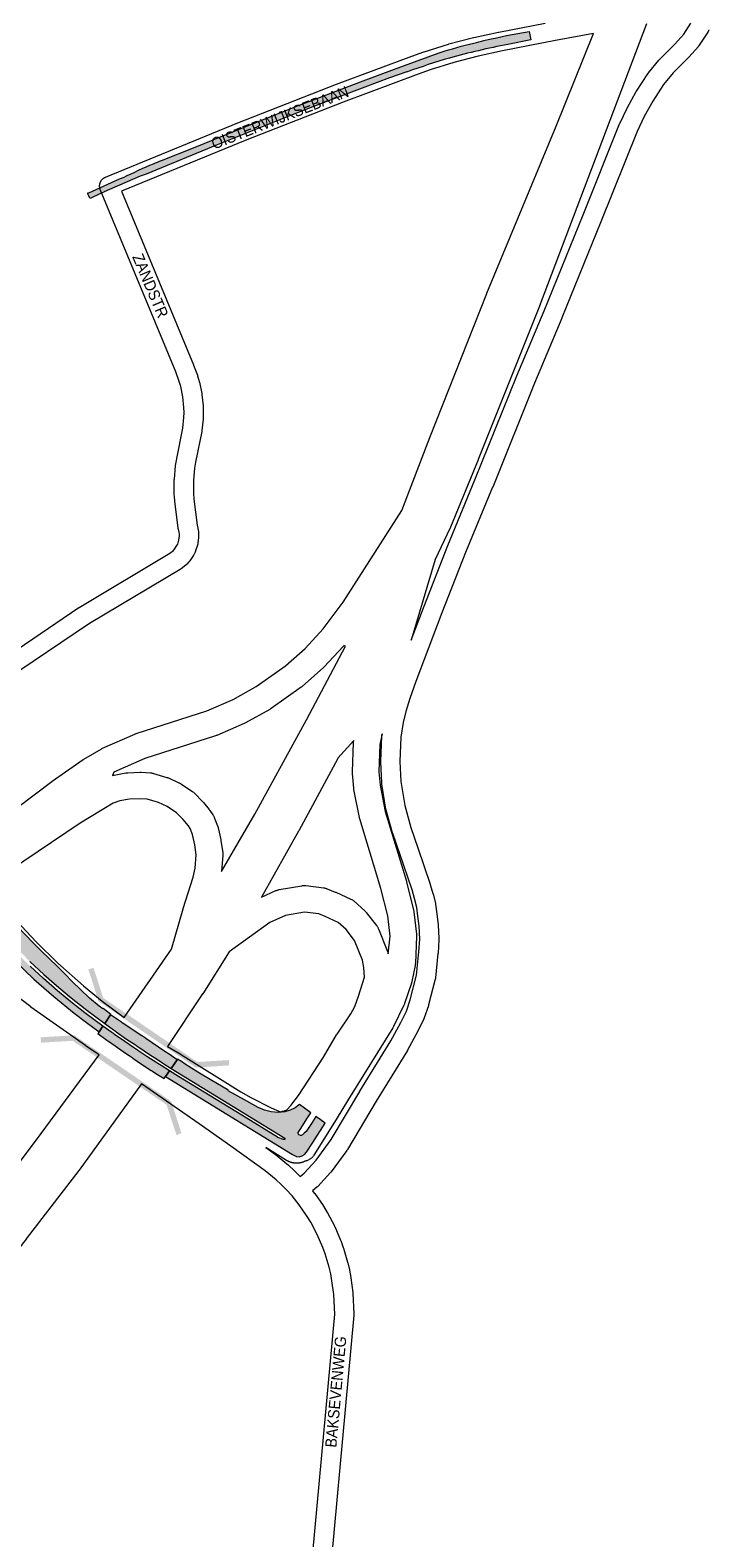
# Paper-space layout 'Layout1' of a CAD drawing. Header units: metres. Extents: x 123097 to 144122, y 392739 to 407589.
# Tile 432 of 510: x 137499 to 137961, y 396663 to 397689. Entities that reach past the tile are written whole.
import ezdxf
from ezdxf.enums import TextEntityAlignment as Align

# ---------------------------------------------------------------- set-up
doc = ezdxf.new("R2010")
doc.units = ezdxf.units.M
doc.header["$MEASUREMENT"] = 0
for name, color, linetype, lineweight in [('gs-anno-wegen algemeen tekst', 7, 'Continuous', 0), ('gs-knt-autosnelweg', 7, 'Continuous', 0), ('gs-knt-hoofdweg', 7, 'Continuous', 0), ('gs-knt-wegen algemeen', 7, 'Continuous', 0), ('gs-symb-viaduct', 7, 'Continuous', 0), ('ir-ARC-asfalt-hoofdwegen-te inspecteren', 5, 'Continuous', 0)]:
    doc.layers.add(name, color=color, linetype=linetype, lineweight=lineweight)
doc.styles.add('Style-Arial', font='arial.ttf')

# ---------------------------------------------------------------- blocks, each defined once
blk = doc.blocks.new('gg0-viaduct_6')
at = {"layer": 'gs-symb-viaduct', "linetype": 'Continuous'}
blk.add_hatch(color=7, dxfattribs=at).paths.add_polyline_path([(-55.8, -16.9), (-58, -14), (-40, 0), (40, 0), (58, -14), (55.8, -16.9), (38.7, -3.7), (-38.7, -3.7)])

psp = doc.layouts.get("Layout1")

# ---------------------------------------------------------------- hatches: boundary and pattern name
at = {"layer": 'ir-ARC-asfalt-hoofdwegen-te inspecteren', "linetype": 'Continuous', "lineweight": 13}
psp.add_hatch(color=5, dxfattribs=at).paths.add_polyline_path([(137559.462, 397588.109, 0.03340177), (137561.948, 397588.944), (137562.239, 397589.067, -0.01630714), (137582.632, 397598.351, -0.01260975), (137588.052, 397600.599), (137610.898, 397609.66), (137640.458, 397621.652), (137647.322, 397624.417), (137678.365, 397636.924), (137723.599, 397654.113), (137746.736, 397662.822), (137753.428, 397665.247), (137776.415, 397673.575, -0.00113256), (137777.724, 397674.005, -0.01954048), (137800.733, 397680.521, -0.00356135), (137807.611, 397682.197, -0.01583633), (137838.39, 397688.442), (137839.587, 397682.71), (137823.803, 397679.611, 0.01852871), (137784.08, 397670.292, 0.01476541), (137755.523, 397660.95), (137755.102, 397660.804), (137743.328, 397656.724), (137726.519, 397650.526), (137696.38, 397639.096), (137676.904, 397631.631), (137625.996, 397611.105), (137577.568, 397591.318), (137573.557, 397589.929), (137549.097, 397579.122), (137548.765, 397578.988), (137546.484, 397578.066), (137539.358, 397574.765), (137539.19, 397575.126), (137538.195, 397577.274), (137537.796, 397578.135), (137537.862, 397578.435), (137538.243, 397578.494), (137538.604, 397578.619), (137546.087, 397582.027)])
for points in [[(137483.366, 397121.906), (137481.202, 397124.701), (137477.872, 397129.002), (137472.045, 397125.056), (137468.565, 397123.051), (137464.768, 397121.745), (137464.288, 397121.65), (137463.837, 397121.769), (137463.656, 397122.198), (137463.886, 397122.604), (137476.081, 397131.567), (137474.718, 397133.522), (137468.633, 397138.725), (137467.521, 397137.928), (137465.112, 397136.486), (137464.882, 397136.978), (137464.678, 397136.852), (137464.421, 397136.717), (137463.282, 397136.151), (137462.377, 397135.815), (137459.16, 397135.248), (137455.899, 397135.438), (137452.77, 397136.374), (137449.941, 397138.008), (137447.565, 397140.249), (137445.77, 397142.978), (137435.771, 397159.668), (137425.812, 397176.483), (137415.613, 397193.827), (137406.199, 397209.959), (137402.54, 397216.289), (137391.537, 397213.744), (137395.316, 397207.37), (137408.422, 397184.944), (137414.001, 397175.48), (137439.501, 397132.496), (137439.559, 397131.967), (137439.11, 397131.68), (137438.654, 397131.955), (137436.715, 397135.014), (137434.4, 397138.711), (137426.807, 397151.264), (137416.187, 397169.241), (137406.639, 397185.532), (137397.761, 397200.997), (137395.454, 397205.089), (137390.726, 397213.556), (137380.226, 397211.127), (137381.468, 397209.042), (137391.107, 397191.913), (137397.437, 397180.86), (137404.198, 397169.337), (137412.251, 397155.712), (137421.443, 397140.281), (137430.887, 397124.86), (137437.404, 397114.797), (137444.391, 397105.054), (137451.832, 397095.654), (137463.371, 397081.887), (137475.424, 397068.568), (137488.064, 397055.73), (137501.106, 397043.301), (137514.599, 397031.368), (137528.579, 397020.01), (137536.841, 397013.743), (137545.469, 397007.422), (137548.105, 397011.262), (137542.825, 397015.125), (137535.841, 397020.334), (137526.369, 397027.695), (137517.151, 397035.37), (137507.735, 397043.591), (137498.566, 397052.086), (137489.979, 397060.458), (137481.681, 397069.117), (137473.538, 397077.921), (137465.549, 397086.864), (137457.784, 397096.007), (137457.36, 397096.688), (137457.176, 397097.716), (137457.394, 397098.737), (137457.981, 397099.601), (137458.232, 397099.829), (137458.977, 397100.006), (137459.644, 397099.63), (137470.771, 397085.495), (137479.773, 397074.791), (137489.192, 397064.452), (137498.361, 397055.24), (137507.909, 397046.423), (137516.57, 397038.881), (137525.393, 397031.528), (137537.087, 397022.164), (137549.332, 397013.049), (137553.376, 397018.942), (137553.599, 397019.267), (137551.164, 397021.056), (137548.237, 397023.205), (137548.142, 397023.075), (137545.678, 397024.941), (137539.078, 397030.309), (137532.842, 397036.096), (137527.522, 397041.501), (137522.309, 397046.821), (137516.869, 397052.156), (137506.086, 397062.621), (137500.496, 397068.119), (137490.292, 397078.925), (137480.031, 397091.071), (137478.04, 397093.584), (137476.065, 397096.108), (137474.581, 397098.129), (137473.012, 397100.842), (137472.07, 397103.832), (137471.8, 397106.955), (137472.215, 397110.062), (137473.296, 397113.004), (137474.99, 397115.641), (137476.216, 397117.029), (137476.869, 397117.811), (137476.495, 397118.196), (137478.068, 397119.526), (137479.902, 397120.465), (137483.003, 397121.755)], [(137544.579, 397006.125), (137550.763, 397001.791), (137552.123, 397000.838), (137552.615, 397000.493), (137561.862, 396994.013), (137565.524, 396991.518), (137566.018, 396991.182), (137568.037, 396989.805), (137568.442, 396989.529), (137574.501, 396985.401), (137581.087, 396981.074), (137581.106, 396981.062), (137581.989, 396980.482), (137584.173, 396979.113), (137589.865, 396975.544), (137590.835, 396976.945), (137593.484, 396980.771), (137587.83, 396984.387), (137585.601, 396985.813), (137584.83, 396986.308), (137584.824, 396986.312), (137578.029, 396990.674), (137572.014, 396994.696), (137571.605, 396994.97), (137569.565, 396996.335), (137569.051, 396996.679), (137563.049, 397000.693), (137556.045, 397005.646), (137556.017, 397005.666), (137555.555, 397005.993), (137554.228, 397006.931), (137548.105, 397011.262), (137545.469, 397007.422)], [(137586.01, 396987.969), (137586.703, 396987.517), (137588.984, 396986.051), (137594.629, 396982.425), (137598.775, 396988.414), (137593.214, 396992.153), (137590.361, 396994.072), (137590.349, 396994.08), (137577.441, 397002.76), (137577.129, 397002.97), (137575.081, 397004.347), (137574.54, 397004.71), (137561.333, 397013.592), (137561.312, 397013.606), (137560.835, 397013.926), (137559.535, 397014.8), (137553.376, 397018.942), (137549.332, 397013.049), (137555.436, 397008.721), (137556.75, 397007.789), (137557.215, 397007.46), (137557.24, 397007.442), (137564.259, 397002.465), (137570.249, 396998.432), (137570.768, 396998.082), (137572.806, 396996.71), (137573.216, 396996.434), (137579.186, 396992.415), (137586.007, 396987.971)], [(137672.118, 396952.974), (137667.448, 396952.506), (137662.767, 396952.831), (137658.207, 396953.94), (137653.899, 396955.802), (137644.494, 396961.133), (137633.466, 396967.217), (137633.727, 396967.676), (137632.775, 396968.21), (137622.332, 396974.137), (137612.87, 396979.837), (137604.118, 396985.252), (137604.25, 396985.449), (137601.589, 396987.12), (137599.003, 396988.744), (137598.775, 396988.414), (137594.629, 396982.425), (137601.639, 396978.033), (137671.953, 396934.965), (137672.227, 396934.556), (137672.044, 396934.099), (137671.563, 396933.992), (137671.055, 396934.145), (137667.356, 396935.468), (137666.998, 396935.657), (137642.639, 396950.618), (137599.616, 396976.952), (137593.484, 396980.771), (137590.835, 396976.945), (137677.252, 396923.872), (137678.07, 396923.342), (137679.89, 396922.547), (137681.868, 396922.377), (137683.796, 396922.85), (137685.471, 396923.917), (137686.716, 396925.464), (137691.117, 396932.061), (137699.471, 396945.258), (137699.413, 396945.3), (137696.122, 396947.665), (137693.177, 396949.78), (137690.593, 396945.69), (137687.963, 396941.589), (137686.546, 396939.606), (137685.263, 396938.28), (137683.965, 396937.186), (137683.24, 396936.868), (137682.74, 396936.828), (137682.139, 396936.95), (137681.617, 396937.277), (137681.224, 396937.683), (137681.052, 396937.998), (137681.005, 396938.29), (137681.109, 396938.751), (137682.907, 396941.646), (137687.047, 396948.172), (137689.624, 396952.333), (137681.994, 396957.816), (137678.964, 396955.701), (137675.646, 396954.074)]]:
    psp.add_hatch(color=5, dxfattribs=at).paths.add_polyline_path(points, flags=0)

# ---------------------------------------------------------------- linework, layer by layer
at = {"layer": 'gs-knt-autosnelweg', "color": 7, "linetype": 'Continuous', "flags": 128}
for points in [[(137918.39, 397693.619), (137845.958, 397502.767), (137845.902, 397502.625), (137803.712, 397396.9), (137803.68, 397396.82), (137784.839, 397350.889), (137784.747, 397350.674), (137784.65, 397350.46), (137774.48, 397328.933), (137758.004, 397273.949)], [(137454.867, 397133.826), (137513.372, 397177.863), (137513.649, 397178.063), (137534.684, 397192.678), (137534.963, 397192.864), (137535.248, 397193.04), (137546.876, 397199.898), (137547.188, 397200.074), (137547.507, 397200.237), (137547.831, 397200.387), (137569.853, 397210.053), (137570.134, 397210.171), (137570.419, 397210.279), (137570.708, 397210.378), (137618.926, 397225.93), (137636.817, 397233.677), (137652.591, 397242.412), (137672.405, 397256.449), (137685.884, 397268.439), (137698.18, 397281.668), (137711.783, 397299.836), (137751.694, 397362.169), (137770.715, 397411.979), (137770.752, 397412.075), (137809.477, 397510.119), (137809.536, 397510.264), (137856.694, 397623.849), (137882.179, 397686.916)], [(137555.57, 397184.104), (137554.663, 397181.906), (137555.049, 397182.024), (137555.46, 397182.129), (137555.876, 397182.215), (137563.721, 397183.635), (137564.145, 397183.701), (137564.571, 397183.747), (137564.999, 397183.773), (137573.232, 397184.072), (137573.654, 397184.077), (137574.076, 397184.063), (137580.459, 397183.696), (137580.877, 397183.662), (137581.292, 397183.609), (137581.704, 397183.537), (137582.113, 397183.446), (137582.517, 397183.335), (137591.66, 397180.608), (137592.035, 397180.487), (137592.404, 397180.35), (137592.767, 397180.197), (137599.936, 397176.987), (137600.283, 397176.823), (137600.623, 397176.644), (137600.955, 397176.451), (137601.278, 397176.243), (137609.137, 397170.964), (137609.448, 397170.746), (137609.75, 397170.514), (137610.042, 397170.27), (137610.323, 397170.013), (137610.593, 397169.745), (137616.063, 397164.083), (137616.311, 397163.815), (137616.549, 397163.538), (137620.532, 397158.683), (137620.778, 397158.369), (137621.009, 397158.045), (137623.022, 397155.095), (137623.236, 397154.766), (137623.435, 397154.428), (137623.62, 397154.081), (137623.789, 397153.727), (137623.943, 397153.366), (137626.229, 397147.655), (137626.359, 397147.309), (137626.476, 397146.957), (137626.577, 397146.601), (137626.664, 397146.241), (137628.407, 397138.307), (137628.472, 397137.981), (137628.526, 397137.653), (137629.721, 397129.321), (137629.769, 397128.921), (137629.799, 397128.519), (137629.812, 397128.116), (137629.806, 397127.712), (137629.782, 397127.31), (137628.927, 397116.824), (137628.89, 397116.468), (137651.625, 397155.554), (137686.793, 397219.752), (137713.348, 397269.889), (137712.312, 397270.477), (137712.122, 397270.232), (137711.917, 397269.987), (137711.704, 397269.75), (137698.791, 397255.858), (137698.493, 397255.552), (137698.181, 397255.26), (137684.01, 397242.653), (137683.757, 397242.437), (137683.497, 397242.23), (137683.229, 397242.033), (137662.6, 397227.419), (137662.326, 397227.232), (137662.044, 397227.055), (137661.757, 397226.889), (137645.164, 397217.701), (137644.776, 397217.498), (137644.379, 397217.315), (137625.686, 397209.221), (137625.283, 397209.058), (137624.872, 397208.914), (137576.676, 397193.369), (137555.57, 397184.104)], [(137738.258, 397210.234), (137736.804, 397202.979), (137736.111, 397184.279), (137736.853, 397175.356), (137740.409, 397157.281), (137754.814, 397109.898), (137754.881, 397109.667), (137754.942, 397109.434), (137759.709, 397090.101), (137759.79, 397089.739), (137759.857, 397089.374), (137759.908, 397089.007), (137761.694, 397073.972), (137761.73, 397073.606), (137761.751, 397073.238), (137761.757, 397072.87), (137761.748, 397072.503), (137760.908, 397053.901), (137760.886, 397053.559), (137760.851, 397053.217), (137760.803, 397052.877), (137760.742, 397052.54), (137758.552, 397041.599), (137758.47, 397041.232), (137758.374, 397040.868), (137758.262, 397040.51), (137753.606, 397026.586), (137753.475, 397026.22), (137753.327, 397025.86), (137753.165, 397025.506), (137746.111, 397010.989), (137745.971, 397010.714), (137745.822, 397010.444), (137745.664, 397010.179), (137715.444, 396961.446), (137707.056, 396947.682), (137706.998, 396947.587), (137691.849, 396923.402), (137691.605, 396923.033), (137691.343, 396922.677), (137691.064, 396922.334), (137690.769, 396922.004), (137690.458, 396921.69), (137690.132, 396921.392), (137689.791, 396921.109), (137689.437, 396920.844), (137689.071, 396920.597), (137688.692, 396920.367), (137688.304, 396920.157), (137687.905, 396919.966), (137687.497, 396919.795), (137687.081, 396919.644), (137686.659, 396919.513), (137686.23, 396919.404), (137685.959, 396919.349)], [(137681.382, 397144), (137656.097, 397098.954), (137665.983, 397103.478), (137666.338, 397103.631), (137666.699, 397103.769), (137667.066, 397103.891), (137667.437, 397103.998), (137667.813, 397104.088), (137668.193, 397104.163), (137683.666, 397106.846), (137684.042, 397106.903), (137684.421, 397106.944), (137684.801, 397106.969), (137685.182, 397106.978), (137685.562, 397106.971), (137685.943, 397106.948), (137686.321, 397106.909), (137698.583, 397105.378), (137698.971, 397105.321), (137699.357, 397105.247), (137699.738, 397105.156), (137700.116, 397105.049), (137700.488, 397104.925), (137700.855, 397104.786), (137706.368, 397102.549), (137706.72, 397102.397), (137716.988, 397097.712), (137717.337, 397097.544), (137717.679, 397097.36), (137718.012, 397097.162), (137718.337, 397096.95), (137718.652, 397096.724), (137718.958, 397096.485), (137719.252, 397096.233), (137726.396, 397089.848), (137726.687, 397089.576), (137726.965, 397089.293), (137727.23, 397088.997), (137727.482, 397088.689), (137734.559, 397079.664), (137734.818, 397079.316), (137735.061, 397078.955), (137735.286, 397078.583), (137735.493, 397078.201), (137735.681, 397077.809), (137735.85, 397077.409), (137741.924, 397061.998), (137742.075, 397061.584), (137742.207, 397061.162), (137742.317, 397060.734), (137742.394, 397060.365), (137743.713, 397072.579), (137742.08, 397086.328), (137737.504, 397104.886), (137723.036, 397152.475), (137722.952, 397152.767), (137722.879, 397153.061), (137722.815, 397153.357), (137719.075, 397172.37), (137719.017, 397172.699), (137718.971, 397173.03), (137718.937, 397173.362), (137718.108, 397183.325), (137718.085, 397183.685), (137718.077, 397184.045), (137718.083, 397184.406), (137718.823, 397204.372), (137718.844, 397204.733), (137718.879, 397205.093), (137718.929, 397205.452), (137718.986, 397205.773), (137708.123, 397193.644), (137708.03, 397193.468), (137681.46, 397144.141), (137681.386, 397144.008), (137681.384, 397144.003), (137681.382, 397144)], [(137562.677, 397017.146), (137594.806, 397063.671), (137602.692, 397091.125), (137602.78, 397091.412), (137609.628, 397112.569), (137611.016, 397118.894), (137611.74, 397127.765), (137610.735, 397134.766), (137609.223, 397141.648), (137607.579, 397145.755), (137606.347, 397147.562), (137602.849, 397151.826), (137598.296, 397156.538), (137591.869, 397160.855), (137585.943, 397163.509), (137578.375, 397165.766), (137573.464, 397166.049), (137566.297, 397165.788), (137559.714, 397164.597), (137555.034, 397163.043), (137532.644, 397149.477), (137474.587, 397110.313), (137471.071, 397104.675)], [(137669.21, 396952.915), (137669.458, 396953.01), (137669.878, 396953.149), (137670.304, 396953.267), (137671.755, 396953.63), (137673.307, 396954.265), (137673.405, 396954.326), (137676.14, 396957.224), (137681.436, 396964.076), (137698.286, 396990.071), (137707.3, 397005.236), (137707.445, 397005.471), (137707.597, 397005.703), (137717.055, 397019.594), (137719.782, 397024.687), (137722.26, 397031.762), (137726.173, 397044.608), (137725.745, 397051.184), (137724.834, 397056.216), (137719.567, 397069.579), (137713.793, 397076.943), (137708.264, 397081.886), (137699.414, 397085.923), (137695.176, 397087.643), (137685.421, 397088.861), (137672.42, 397086.607), (137661.876, 397081.782), (137634.181, 397061.926), (137616.106, 397033.321), (137615.987, 397033.138), (137592.217, 396997.461)], [(137242.782, 396622.575), (137288.836, 396676.412), (137288.913, 396676.5), (137385.452, 396786.445), (137421.222, 396829.583), (137478.735, 396901.836), (137502.948, 396933.907), (137545.472, 396991.761)], [(137574.481, 396971.998), (137531.879, 396913.122), (137531.716, 396912.904), (137495.9, 396866.436), (137495.819, 396866.332), (137218.922, 396517.718), (137150.128, 396412.134), (137133.322, 396380.721), (137120.763, 396350.864), (137114.758, 396331.056), (137109.779, 396310.805), (137105.579, 396288.009), (137103.116, 396264.978), (137102.461, 396249.903), (137104.794, 396213.795), (137108.667, 396183.556), (137114.775, 396157.747), (137121.117, 396139.659)]]:
    psp.add_lwpolyline(points, dxfattribs=at)
at = {"layer": 'gs-knt-hoofdweg', "color": 7, "linetype": 'Continuous', "flags": 128}
for points in [[(137471.071, 397104.675), (137472.892, 397101.856), (137486.412, 397086.201), (137502.686, 397068.581), (137517.458, 397054.117), (137534.821, 397038.722), (137547.592, 397028.221), (137562.677, 397017.146)], [(137592.217, 396997.461), (137600.829, 396992.285), (137600.935, 396992.22), (137642.071, 396966.611), (137648.755, 396962.758), (137662.214, 396955.865), (137666.903, 396953.829), (137669.21, 396952.915)], [(137685.959, 396919.349), (137685.857, 396919.297), (137685.736, 396919.237), (137685.614, 396919.178), (137685.491, 396919.121), (137685.368, 396919.064), (137685.244, 396919.009), (137685.12, 396918.956), (137684.981, 396918.897), (137684.855, 396918.846), (137684.728, 396918.797), (137684.601, 396918.748), (137684.474, 396918.701), (137684.346, 396918.656), (137684.218, 396918.611), (137684.089, 396918.568), (137683.959, 396918.527), (137683.919, 396918.514), (137683.789, 396918.474), (137683.658, 396918.435), (137683.527, 396918.397), (137683.396, 396918.361), (137683.264, 396918.327), (137683.132, 396918.293), (137682.999, 396918.261), (137682.866, 396918.231), (137682.733, 396918.202), (137682.599, 396918.174), (137682.466, 396918.148), (137682.332, 396918.124), (137682.197, 396918.1), (137682.063, 396918.078), (137681.928, 396918.058), (137681.793, 396918.039), (137681.751, 396918.033), (137681.616, 396918.016), (137681.481, 396918), (137681.346, 396917.985), (137681.211, 396917.972), (137681.076, 396917.96), (137680.941, 396917.95), (137680.805, 396917.941), (137680.67, 396917.933), (137680.518, 396917.927), (137680.383, 396917.923), (137680.248, 396917.92), (137680.113, 396917.918), (137679.978, 396917.918), (137679.843, 396917.919), (137679.708, 396917.922), (137679.573, 396917.926), (137679.534, 396917.927), (137679.399, 396917.933), (137679.264, 396917.94), (137679.128, 396917.949), (137678.993, 396917.959), (137678.859, 396917.97), (137678.724, 396917.983), (137678.589, 396917.997), (137678.455, 396918.013), (137678.426, 396918.016), (137678.292, 396918.034), (137678.158, 396918.052), (137678.025, 396918.072), (137677.892, 396918.094), (137677.759, 396918.117), (137677.626, 396918.141), (137677.493, 396918.166), (137677.334, 396918.199), (137677.201, 396918.228), (137677.069, 396918.258), (137676.937, 396918.289), (137676.806, 396918.322), (137676.675, 396918.356), (137676.544, 396918.392), (137676.414, 396918.429), (137676.284, 396918.467), (137676.247, 396918.478), (137676.118, 396918.518), (137675.989, 396918.559), (137675.861, 396918.602), (137675.733, 396918.646), (137675.605, 396918.691), (137675.478, 396918.737), (137675.352, 396918.785), (137675.211, 396918.84), (137675.085, 396918.891), (137674.96, 396918.943), (137674.835, 396918.997), (137674.711, 396919.051), (137674.588, 396919.108), (137674.465, 396919.165), (137674.342, 396919.224), (137674.22, 396919.283), (137674.181, 396919.303), (137674.06, 396919.365), (137673.939, 396919.428), (137673.819, 396919.492), (137673.699, 396919.557), (137673.581, 396919.624), (137673.463, 396919.692), (137673.345, 396919.761), (137673.226, 396919.833), (137659.031, 396928.525)]]:
    psp.add_lwpolyline(points, dxfattribs=at)
at = {"layer": 'gs-knt-wegen algemeen', "color": 7, "linetype": 'Continuous', "flags": 128}
for points in [[(137549.922, 397589.227), (137640.022, 397626.129), (137640.113, 397626.166), (137707.123, 397652.438), (137707.221, 397652.475), (137758.41, 397671.598), (137758.521, 397671.639), (137766.68, 397674.519), (137766.894, 397674.59), (137783.4, 397679.78), (137783.69, 397679.864), (137800.418, 397684.285), (137800.71, 397684.355), (137817.625, 397687.998), (137817.775, 397688.028), (137849.405, 397694.07)], [(137960.783, 397689.477), (137960.689, 397689.202), (137960.583, 397688.932), (137960.465, 397688.668), (137960.335, 397688.408), (137960.194, 397688.155), (137960.042, 397687.908), (137954.281, 397679.021), (137954.135, 397678.806), (137953.981, 397678.597), (137953.819, 397678.394), (137953.649, 397678.198), (137947.126, 397670.977), (137946.914, 397670.754), (137936.525, 397660.291), (137930.003, 397652.266), (137922.615, 397640.944), (137916.774, 397630.4), (137911.886, 397620.35), (137887.197, 397558.77), (137887.186, 397558.742), (137860.606, 397493.336), (137860.582, 397493.278), (137842.069, 397448.949), (137813.561, 397378.234), (137813.539, 397378.181), (137795.101, 397333.588), (137778.966, 397292.505), (137761.296, 397245.915), (137757.072, 397234.397), (137754.401, 397225.513), (137752.57, 397217.986), (137751.068, 397207.862), (137750.4, 397191.487), (137751.063, 397177.762), (137753.655, 397161.476), (137757.87, 397146.48), (137762.663, 397132.711), (137762.683, 397132.655), (137771.01, 397108.005), (137771.091, 397107.747), (137772.896, 397101.567), (137772.967, 397101.304), (137774.563, 397094.847), (137774.612, 397094.631), (137774.654, 397094.414), (137774.689, 397094.195), (137775.591, 397087.807), (137775.618, 397087.589), (137776.382, 397080.437), (137776.408, 397080.13), (137776.953, 397070.893), (137776.963, 397070.621), (137776.962, 397070.349), (137776.95, 397070.078), (137776.335, 397060.841), (137776.316, 397060.616), (137774.651, 397044.232), (137774.622, 397043.991), (137774.584, 397043.751), (137774.537, 397043.513), (137774.481, 397043.277), (137769.97, 397025.641), (137769.898, 397025.383), (137769.816, 397025.129), (137766.975, 397016.902), (137766.883, 397016.652), (137766.781, 397016.405), (137766.668, 397016.164), (137762.638, 397007.935), (137762.526, 397007.716), (137755.656, 396994.94), (137755.563, 396994.774), (137755.466, 396994.611), (137734.255, 396960.143), (137714.639, 396927.203), (137714.474, 396926.94), (137714.297, 396926.685), (137703.608, 396912.104), (137703.458, 396911.907), (137703.3, 396911.715), (137703.135, 396911.53), (137694.39, 396902.088), (137694.22, 396901.911), (137694.043, 396901.74), (137693.86, 396901.577), (137690.929, 396899.054)], [(137758.004, 397273.949), (137766.806, 397297.158), (137766.834, 397297.229), (137783.004, 397338.402), (137783.047, 397338.509), (137801.496, 397383.129), (137830.008, 397453.854), (137830.039, 397453.929), (137848.556, 397498.267), (137875.118, 397563.63), (137899.888, 397625.412), (137899.978, 397625.626), (137900.076, 397625.837), (137905.142, 397636.251), (137905.22, 397636.405), (137905.301, 397636.557), (137911.339, 397647.458), (137911.457, 397647.662), (137911.582, 397647.862), (137919.285, 397659.666), (137919.412, 397659.853), (137919.545, 397660.036), (137919.685, 397660.214), (137926.625, 397668.754), (137926.764, 397668.919), (137926.908, 397669.079), (137927.058, 397669.235), (137937.567, 397679.819), (137943.638, 397686.54), (137948.56, 397694.131)], [(137882.179, 397686.916), (137856.448, 397682.16), (137820.292, 397675.254), (137803.599, 397671.659), (137787.162, 397667.315), (137770.907, 397662.204), (137762.911, 397659.381), (137711.826, 397640.297), (137644.911, 397614.062), (137560.9, 397579.654)], [(137473.786, 397257.081), (137531.774, 397296.143), (137531.92, 397296.239), (137532.07, 397296.331), (137593.628, 397333.147), (137596.099, 397335.084), (137596.821, 397335.848), (137598.573, 397338.36), (137599.041, 397339.303), (137599.932, 397342.066), (137600.261, 397344.95), (137600.219, 397346.162), (137600.04, 397347.492), (137599.542, 397349.503), (137599.486, 397349.749), (137599.44, 397349.997), (137599.403, 397350.246), (137597.056, 397368.662), (137597.033, 397368.867), (137597.017, 397369.072), (137596.731, 397373.577), (137596.721, 397373.792), (137596.718, 397374.008), (137596.745, 397383.034), (137596.752, 397383.322), (137596.772, 397383.61), (137597.598, 397392.597), (137597.622, 397392.812), (137597.652, 397393.026), (137598.363, 397397.484), (137598.412, 397397.755), (137602.584, 397418.287), (137603.326, 397425.491), (137603.416, 397428.979), (137603.327, 397432.468), (137602.59, 397439.658), (137601.122, 397446.734), (137600.173, 397450.015), (137597.723, 397456.616), (137546.371, 397580.713), (137546.309, 397580.873), (137546.252, 397581.022), (137546.202, 397581.174), (137546.153, 397581.326), (137546.11, 397581.48), (137546.068, 397581.634), (137546.033, 397581.79), (137545.999, 397581.946), (137545.971, 397582.103), (137545.945, 397582.261), (137545.925, 397582.419), (137545.906, 397582.578), (137545.895, 397582.737), (137545.883, 397582.897), (137545.88, 397583.056), (137545.876, 397583.216), (137545.88, 397583.376), (137545.885, 397583.536), (137545.897, 397583.695), (137545.909, 397583.854), (137545.929, 397584.013), (137545.949, 397584.171), (137545.976, 397584.329), (137546.004, 397584.486), (137546.039, 397584.642), (137546.075, 397584.797), (137546.117, 397584.951), (137546.161, 397585.105), (137546.211, 397585.257), (137546.262, 397585.408), (137546.319, 397585.557), (137546.377, 397585.706), (137546.442, 397585.852), (137546.507, 397585.998), (137546.579, 397586.141), (137546.652, 397586.283), (137546.73, 397586.422), (137546.81, 397586.561), (137546.895, 397586.696), (137546.981, 397586.83), (137547.073, 397586.961), (137547.166, 397587.091), (137547.264, 397587.217), (137547.363, 397587.343), (137547.467, 397587.464), (137547.572, 397587.584), (137547.682, 397587.7), (137547.793, 397587.815), (137547.909, 397587.925), (137548.025, 397588.035), (137548.146, 397588.139), (137548.267, 397588.243), (137548.393, 397588.341), (137548.519, 397588.439), (137548.65, 397588.531), (137548.781, 397588.623), (137548.916, 397588.708), (137549.051, 397588.793), (137549.19, 397588.872), (137549.33, 397588.95), (137549.473, 397589.021), (137549.615, 397589.093), (137549.762, 397589.157), (137549.908, 397589.222), (137549.916, 397589.224)], [(137549.916, 397589.224), (137549.918, 397589.226), (137549.922, 397589.227)], [(137549.916, 397589.224), (137549.918, 397589.226), (137549.922, 397589.227)], [(137560.9, 397579.654), (137609.799, 397461.483), (137609.887, 397461.26), (137612.463, 397454.321), (137612.543, 397454.093), (137612.614, 397453.863), (137613.699, 397450.11), (137613.764, 397449.869), (137613.819, 397449.625), (137615.406, 397441.977), (137615.448, 397441.758), (137615.482, 397441.538), (137615.508, 397441.318), (137616.304, 397433.547), (137616.325, 397433.299), (137616.336, 397433.051), (137616.436, 397429.145), (137616.438, 397428.977), (137616.436, 397428.81), (137616.335, 397424.905), (137616.324, 397424.655), (137616.303, 397424.406), (137615.503, 397416.636), (137615.462, 397416.32), (137615.407, 397416.007), (137611.199, 397395.298), (137610.544, 397391.19), (137609.764, 397382.706), (137609.739, 397374.186), (137609.998, 397370.103), (137612.271, 397352.267), (137612.764, 397350.278), (137612.817, 397350.047), (137612.861, 397349.814), (137612.897, 397349.579), (137613.166, 397347.577), (137613.191, 397347.364), (137613.209, 397347.15), (137613.22, 397346.936), (137613.29, 397344.918), (137613.294, 397344.676), (137613.289, 397344.435), (137613.275, 397344.194), (137613.252, 397343.953), (137612.794, 397339.945), (137612.76, 397339.689), (137612.715, 397339.435), (137612.661, 397339.183), (137612.596, 397338.933), (137612.522, 397338.686), (137611.284, 397334.847), (137611.206, 397334.619), (137611.119, 397334.394), (137611.024, 397334.172), (137610.921, 397333.954), (137610.024, 397332.144), (137609.912, 397331.93), (137609.793, 397331.719), (137609.666, 397331.513), (137609.531, 397331.312), (137607.224, 397328.003), (137607.082, 397327.807), (137606.933, 397327.616), (137606.776, 397327.431), (137606.613, 397327.252), (137605.225, 397325.785), (137605.056, 397325.613), (137604.881, 397325.447), (137604.699, 397325.288), (137604.512, 397325.136), (137601.337, 397322.647), (137601.119, 397322.483), (137600.894, 397322.328), (137600.663, 397322.183), (137538.903, 397285.247), (137481.005, 397246.245)], [(137682.452, 396908.936), (137685.088, 396911.205), (137693.328, 396920.103), (137703.612, 396934.132), (137723.093, 396966.846), (137723.142, 396966.927), (137744.278, 397001.273), (137751, 397013.773), (137754.799, 397021.531), (137757.422, 397029.126), (137761.747, 397046.032), (137763.351, 397061.82), (137763.931, 397070.535), (137763.419, 397079.208), (137762.684, 397086.096), (137761.843, 397092.046), (137760.36, 397098.048), (137758.631, 397103.967), (137750.357, 397128.459), (137745.509, 397142.387), (137745.446, 397142.575), (137745.39, 397142.765), (137741.018, 397158.317), (137740.954, 397158.561), (137740.9, 397158.808), (137740.856, 397159.056), (137738.149, 397176.068), (137738.116, 397176.303), (137738.091, 397176.54), (137738.076, 397176.777), (137737.382, 397191.149), (137737.374, 397191.439), (137737.379, 397191.728), (137738.073, 397208.739), (137738.087, 397208.97), (137738.109, 397209.2), (137738.138, 397209.429), (137738.258, 397210.234)], [(137545.472, 396991.761), (137536.335, 396997.883), (137536.197, 396997.978), (137499.151, 397024.205), (137498.978, 397024.332), (137476.946, 397041.051)], [(137684.615, 396581.772), (137685.011, 396586.096), (137706.029, 396815.277), (137705.331, 396828.459), (137704.118, 396837.943), (137703.249, 396842.536), (137702.196, 396847.09), (137699.476, 396856.303), (137697.908, 396860.638), (137694.129, 396869.399), (137689.663, 396877.831), (137687.265, 396881.767), (137681.805, 396889.626), (137676.961, 396895.637), (137672.876, 396900.113), (137669.54, 396903.462), (137666.111, 396906.639), (137658.694, 396912.726), (137635.302, 396929.563), (137613.742, 396944.796), (137574.481, 396971.998)], [(137659.031, 396928.525), (137666.467, 396923.173), (137666.632, 396923.05), (137666.794, 396922.921), (137674.522, 396916.579), (137674.671, 396916.453), (137674.816, 396916.323), (137678.484, 396912.925), (137678.672, 396912.744), (137682.201, 396909.202), (137682.398, 396908.995), (137682.452, 396908.936)], [(137690.929, 396899.054), (137692.088, 396897.616), (137692.23, 396897.433), (137692.365, 396897.245), (137698.069, 396889.035), (137698.178, 396888.873), (137698.283, 396888.708), (137700.884, 396884.438), (137700.983, 396884.269), (137701.077, 396884.098), (137705.757, 396875.263), (137705.874, 396875.031), (137705.982, 396874.794), (137709.941, 396865.614), (137710.015, 396865.433), (137710.085, 396865.251), (137711.786, 396860.549), (137711.849, 396860.364), (137711.907, 396860.178), (137714.739, 396850.589), (137714.791, 396850.402), (137714.838, 396850.212), (137715.964, 396845.341), (137716.017, 396845.086), (137716.947, 396840.173), (137716.981, 396839.981), (137717.008, 396839.788), (137718.276, 396829.871), (137718.303, 396829.63), (137718.32, 396829.389), (137719.056, 396815.495), (137719.065, 396815.182), (137719.059, 396814.869), (137719.038, 396814.557), (137697.977, 396584.908)]]:
    psp.add_lwpolyline(points, dxfattribs=at)
at = {"layer": 'ir-ARC-asfalt-hoofdwegen-te inspecteren', "color": 5, "linetype": 'Continuous', "lineweight": 13}
psp.add_lwpolyline([(137559.462, 397588.109, 0.03340177), (137561.948, 397588.944), (137562.239, 397589.067, -0.01630714), (137582.632, 397598.351, -0.01260975), (137588.052, 397600.599), (137610.898, 397609.66), (137640.458, 397621.652), (137647.322, 397624.417), (137678.365, 397636.924), (137723.599, 397654.113), (137746.736, 397662.822), (137753.428, 397665.247), (137776.415, 397673.575, -0.00113256), (137777.724, 397674.005, -0.01954048), (137800.733, 397680.521, -0.00356135), (137807.611, 397682.197, -0.01583633), (137838.39, 397688.442), (137839.587, 397682.71), (137823.803, 397679.611, 0.01852871), (137784.08, 397670.292, 0.01476541), (137755.523, 397660.95), (137755.102, 397660.804), (137743.328, 397656.724), (137726.519, 397650.526), (137696.38, 397639.096), (137676.904, 397631.631), (137625.996, 397611.105), (137577.568, 397591.318), (137573.557, 397589.929), (137549.097, 397579.122), (137548.765, 397578.988), (137546.484, 397578.066), (137539.358, 397574.765), (137539.19, 397575.126), (137538.195, 397577.274), (137537.796, 397578.135), (137537.862, 397578.435), (137538.243, 397578.494), (137538.604, 397578.619), (137546.087, 397582.027)], format="xyb", close=True, dxfattribs=at)
for points in [[(137498.361, 397055.24), (137507.909, 397046.423), (137516.57, 397038.881), (137525.393, 397031.528), (137537.087, 397022.164), (137549.332, 397013.049), (137553.376, 397018.942), (137553.599, 397019.267), (137551.164, 397021.056), (137548.237, 397023.205), (137548.142, 397023.075), (137545.678, 397024.941), (137539.078, 397030.309), (137532.842, 397036.096), (137527.522, 397041.501), (137522.309, 397046.821), (137516.869, 397052.156), (137506.086, 397062.621), (137500.496, 397068.119), (137490.292, 397078.925)], [(137488.064, 397055.73), (137501.106, 397043.301), (137514.599, 397031.368), (137528.579, 397020.01), (137536.841, 397013.743), (137545.469, 397007.422), (137548.105, 397011.262), (137542.825, 397015.125), (137535.841, 397020.334), (137526.369, 397027.695), (137517.151, 397035.37), (137507.735, 397043.591), (137498.566, 397052.086)]]:
    psp.add_lwpolyline(points, dxfattribs=at)
for points in [[(137544.579, 397006.125), (137550.763, 397001.791), (137552.123, 397000.838), (137552.615, 397000.493), (137561.862, 396994.013), (137565.524, 396991.518), (137566.018, 396991.182), (137568.037, 396989.805), (137568.442, 396989.529), (137574.501, 396985.401), (137581.087, 396981.074), (137581.106, 396981.062), (137581.989, 396980.482), (137584.173, 396979.113), (137589.865, 396975.544), (137590.835, 396976.945), (137593.484, 396980.771), (137587.83, 396984.387), (137585.601, 396985.813), (137584.83, 396986.308), (137584.824, 396986.312), (137578.029, 396990.674), (137572.014, 396994.696), (137571.605, 396994.97), (137569.565, 396996.335), (137569.051, 396996.679), (137563.049, 397000.693), (137556.045, 397005.646), (137556.017, 397005.666), (137555.555, 397005.993), (137554.228, 397006.931), (137548.105, 397011.262), (137545.469, 397007.422)], [(137586.01, 396987.969), (137586.703, 396987.517), (137588.984, 396986.051), (137594.629, 396982.425), (137598.775, 396988.414), (137593.214, 396992.153), (137590.361, 396994.072), (137590.349, 396994.08), (137577.441, 397002.76), (137577.129, 397002.97), (137575.081, 397004.347), (137574.54, 397004.71), (137561.333, 397013.592), (137561.312, 397013.606), (137560.835, 397013.926), (137559.535, 397014.8), (137553.376, 397018.942), (137549.332, 397013.049), (137555.436, 397008.721), (137556.75, 397007.789), (137557.215, 397007.46), (137557.24, 397007.442), (137564.259, 397002.465), (137570.249, 396998.432), (137570.768, 396998.082), (137572.806, 396996.71), (137573.216, 396996.434), (137579.186, 396992.415), (137586.007, 396987.971)], [(137672.118, 396952.974), (137667.448, 396952.506), (137662.767, 396952.831), (137658.207, 396953.94), (137653.899, 396955.802), (137644.494, 396961.133), (137633.466, 396967.217), (137633.727, 396967.676), (137632.775, 396968.21), (137622.332, 396974.137), (137612.87, 396979.837), (137604.118, 396985.252), (137604.25, 396985.449), (137601.589, 396987.12), (137599.003, 396988.744), (137598.775, 396988.414), (137594.629, 396982.425), (137601.639, 396978.033), (137671.953, 396934.965), (137672.227, 396934.556), (137672.044, 396934.099), (137671.563, 396933.992), (137671.055, 396934.145), (137667.356, 396935.468), (137666.998, 396935.657), (137642.639, 396950.618), (137599.616, 396976.952), (137593.484, 396980.771), (137590.835, 396976.945), (137677.252, 396923.872), (137678.07, 396923.342), (137679.89, 396922.547), (137681.868, 396922.377), (137683.796, 396922.85), (137685.471, 396923.917), (137686.716, 396925.464), (137691.117, 396932.061), (137699.471, 396945.258), (137699.413, 396945.3), (137696.122, 396947.665), (137693.177, 396949.78), (137690.593, 396945.69), (137687.963, 396941.589), (137686.546, 396939.606), (137685.263, 396938.28), (137683.965, 396937.186), (137683.24, 396936.868), (137682.74, 396936.828), (137682.139, 396936.95), (137681.617, 396937.277), (137681.224, 396937.683), (137681.052, 396937.998), (137681.005, 396938.29), (137681.109, 396938.751), (137682.907, 396941.646), (137687.047, 396948.172), (137689.624, 396952.333), (137681.994, 396957.816), (137678.964, 396955.701), (137675.646, 396954.074)]]:
    psp.add_lwpolyline(points, close=True, dxfattribs=at)

# ---------------------------------------------------------------- block references
at = {"layer": 'gs-symb-viaduct', "color": 7, "linetype": 'Continuous'}
for p, rotation in [((137578.292, 397005.578), 145.7358361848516), ((137561.591, 396982.539), 325.7358361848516)]:
    psp.add_blockref('gg0-viaduct_6', p, dxfattribs=dict(at, rotation=rotation))

# ---------------------------------------------------------------- texts
at = {"layer": 'gs-anno-wegen algemeen tekst', "color": 7, "style": 'Style-Arial', "width": 0.909091}
for s, rotation, p in [('OISTERWIJKSEBAAN', 21.507408, (137668.722, 397629.769)), ('ZANDSTR', 292.9165, (137580.484, 397515.306)), ('BAKSEVENWEG', 84.760089, (137706.705, 396762.309))]:
    psp.add_text(s, height=7.7, rotation=rotation, dxfattribs=at).set_placement(p, align=Align.MIDDLE_CENTER)

doc.saveas('drawing.dxf')
